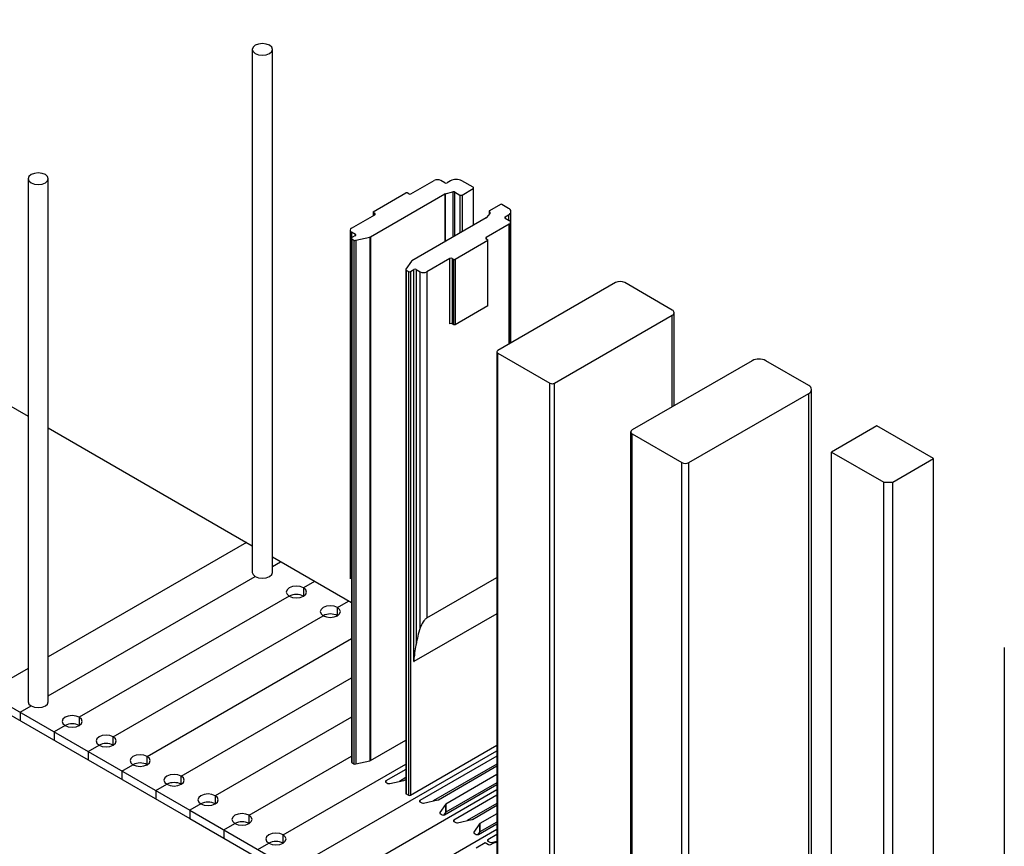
# Model space of a CAD drawing. Header units: inches. Extents: x 1880 to 2363, y -453 to -54.
# Tile 648 of 656: x 1921.15 to 1924.23, y -72.99 to -70.41. Entities that reach past the tile are written whole.
import ezdxf

# ---------------------------------------------------------------- set-up
doc = ezdxf.new("R2010")
doc.units = ezdxf.units.IN
doc.header["$LTSCALE"] = 0.5
doc.header["$MEASUREMENT"] = 0
for name, color, linetype in [('APP-M-S', 30, 'Continuous'), ('PUN-M-S2', 1, 'Continuous'), ('PUN-M-S3', 8, 'Continuous')]:
    doc.layers.add(name, color=color, linetype=linetype)

msp = doc.modelspace()

# ---------------------------------------------------------------- linework, layer by layer
at = {"layer": 'APP-M-S', "linetype": 'Continuous', "lineweight": 25}
for p, q in [((1919.03402, -70.40674), (1921.18041, -71.64582)), ((1918.22084, -70.87617), (1921.36747, -72.69268)), ((1918.22084, -70.90189), (1921.36747, -72.7184)), ((1921.24341, -71.68219), (1921.88044, -72.04994)), ((1921.86244, -72.03955), (1921.24341, -72.39691)), ((1922.19014, -72.22873), (1921.94344, -72.08631)), ((1921.94344, -72.11525), (1921.96851, -72.10078)), ((1921.24341, -72.51938), (1921.88967, -72.1463)), ((1921.88044, -72.13344), (1921.88284, -72.1404)), ((1921.88284, -72.1404), (1921.88967, -72.1463)), ((1921.88967, -72.1463), (1921.89989, -72.15024)), ((1921.89989, -72.15024), (1921.91194, -72.15162)), ((1921.91194, -72.15162), (1921.924, -72.15024)), ((1921.924, -72.15024), (1921.93422, -72.1463)), ((1921.93422, -72.1463), (1921.94104, -72.1404)), ((1921.94104, -72.1404), (1921.94344, -72.13344)), ((1921.98891, -72.18771), (1921.98651, -72.19467)), ((1921.99573, -72.18181), (1921.98891, -72.18771)), ((1922.00595, -72.17787), (1921.99573, -72.18181)), ((1922.01801, -72.17648), (1922.00595, -72.17787)), ((1922.03006, -72.17787), (1922.01801, -72.17648)), ((1922.04028, -72.18181), (1922.03006, -72.17787)), ((1922.07458, -72.16201), (1922.04028, -72.18181)), ((1922.04028, -72.18181), (1922.04028, -72.20753)), ((1922.04711, -72.18771), (1922.04028, -72.18181)), ((1922.04951, -72.19467), (1922.04711, -72.18771)), ((1921.99573, -72.20753), (1921.34025, -72.58593)), ((1921.98651, -72.19467), (1921.98891, -72.20163)), ((1921.98891, -72.20163), (1921.99573, -72.20753)), ((1921.99573, -72.20753), (1922.00595, -72.21147)), ((1922.00595, -72.21147), (1922.01801, -72.21285)), ((1922.01801, -72.21285), (1922.03006, -72.21147)), ((1922.03006, -72.21147), (1922.04028, -72.20753)), ((1922.04028, -72.20753), (1922.04711, -72.20163)), ((1922.04711, -72.20163), (1922.04951, -72.19467)), ((1922.09497, -72.24894), (1922.09257, -72.2559)), ((1922.1018, -72.24304), (1922.09497, -72.24894)), ((1922.11202, -72.2391), (1922.1018, -72.24304)), ((1922.12407, -72.23772), (1922.11202, -72.2391)), ((1922.13613, -72.2391), (1922.12407, -72.23772)), ((1922.14635, -72.24304), (1922.13613, -72.2391)), ((1922.14635, -72.24304), (1922.18064, -72.22324)), ((1922.14635, -72.26876), (1922.14635, -72.24304)), ((1922.15318, -72.24894), (1922.14635, -72.24304)), ((1922.15557, -72.2559), (1922.15318, -72.24894)), ((1921.44631, -72.64716), (1922.1018, -72.26876)), ((1922.09257, -72.2559), (1922.09497, -72.26286)), ((1922.09497, -72.26286), (1922.1018, -72.26876)), ((1922.1018, -72.26876), (1922.11202, -72.2727)), ((1922.11202, -72.2727), (1922.12407, -72.27408)), ((1922.12407, -72.27408), (1922.13613, -72.2727)), ((1922.13613, -72.2727), (1922.14635, -72.26876)), ((1922.14635, -72.26876), (1922.15318, -72.26286)), ((1922.15318, -72.26286), (1922.15557, -72.2559)), ((1921.55238, -72.70839), (1922.19014, -72.34022)), ((1921.18041, -72.43328), (1921.04927, -72.50899)), ((1921.65844, -72.76962), (1922.19014, -72.46268)), ((1921.15534, -72.57022), (1921.18963, -72.55042)), ((1921.18041, -72.53756), (1921.1828, -72.54452)), ((1921.1828, -72.54452), (1921.18963, -72.55042)), ((1921.18963, -72.55042), (1921.19985, -72.55436)), ((1921.19985, -72.55436), (1921.21191, -72.55575)), ((1921.21191, -72.55575), (1921.22396, -72.55436)), ((1921.22396, -72.55436), (1921.23418, -72.55042)), ((1921.23418, -72.55042), (1921.24101, -72.54452)), ((1921.24101, -72.54452), (1921.24341, -72.53756)), ((1921.15534, -72.57022), (1921.15534, -72.59593)), ((1921.2957, -72.58593), (1921.28887, -72.59183)), ((1921.30592, -72.58199), (1921.2957, -72.58593)), ((1921.31797, -72.58061), (1921.30592, -72.58199)), ((1921.33003, -72.58199), (1921.31797, -72.58061)), ((1921.34025, -72.58593), (1921.33003, -72.58199)), ((1921.34025, -72.58593), (1921.34025, -72.61165)), ((1921.34707, -72.59183), (1921.34025, -72.58593)), ((1922.19014, -72.58515), (1921.76451, -72.83086)), ((1921.2957, -72.61165), (1921.2614, -72.63145)), ((1921.28887, -72.59183), (1921.28647, -72.59879)), ((1921.28647, -72.59879), (1921.28887, -72.60575)), ((1921.28887, -72.60575), (1921.2957, -72.61165)), ((1921.2957, -72.61165), (1921.30592, -72.61559)), ((1921.30592, -72.61559), (1921.31797, -72.61698)), ((1921.31797, -72.61698), (1921.33003, -72.61559)), ((1921.33003, -72.61559), (1921.34025, -72.61165)), ((1921.34025, -72.61165), (1921.34707, -72.60575)), ((1921.34947, -72.59879), (1921.34707, -72.59183)), ((1921.34707, -72.60575), (1921.34947, -72.59879)), ((1921.2614, -72.63145), (1921.2614, -72.65717)), ((1921.40176, -72.64716), (1921.39494, -72.65306)), ((1921.41198, -72.64322), (1921.40176, -72.64716)), ((1921.42404, -72.64184), (1921.41198, -72.64322)), ((1921.43609, -72.64322), (1921.42404, -72.64184)), ((1921.44631, -72.64716), (1921.43609, -72.64322)), ((1921.44631, -72.67288), (1921.44631, -72.64716)), ((1921.45314, -72.65306), (1921.44631, -72.64716)), ((1921.36747, -72.69268), (1921.40176, -72.67288)), ((1921.39494, -72.65306), (1921.39254, -72.66002)), ((1921.39254, -72.66002), (1921.39494, -72.66698)), ((1921.39494, -72.66698), (1921.40176, -72.67288)), ((1921.40176, -72.67288), (1921.41198, -72.67682)), ((1921.41198, -72.67682), (1921.42404, -72.67821)), ((1921.42404, -72.67821), (1921.43609, -72.67682)), ((1921.43609, -72.67682), (1921.44631, -72.67288)), ((1921.44631, -72.67288), (1921.45314, -72.66698)), ((1921.45554, -72.66002), (1921.45314, -72.65306)), ((1921.45314, -72.66698), (1921.45554, -72.66002)), ((1922.2495, -72.7211), (1922.35983, -72.65741)), ((1922.37474, -72.82922), (1922.6444, -72.67355)), ((1921.36747, -72.69268), (1921.68567, -72.87637)), ((1921.36747, -72.69268), (1921.36747, -72.7184)), ((1921.50783, -72.70839), (1921.501, -72.71429)), ((1921.51805, -72.70445), (1921.50783, -72.70839)), ((1921.5301, -72.70307), (1921.51805, -72.70445)), ((1921.54216, -72.70445), (1921.5301, -72.70307)), ((1921.55238, -72.70839), (1921.54216, -72.70445)), ((1921.55238, -72.73411), (1921.55238, -72.70839)), ((1921.55921, -72.71429), (1921.55238, -72.70839)), ((1921.87058, -72.89209), (1922.19014, -72.70761)), ((1922.08271, -73.01455), (1922.6444, -72.69029)), ((1922.6444, -72.70702), (1922.40373, -72.84596)), ((1921.36747, -72.7184), (1921.68567, -72.90209)), ((1921.47354, -72.75391), (1921.50783, -72.73411)), ((1921.501, -72.71429), (1921.4986, -72.72125)), ((1921.4986, -72.72125), (1921.501, -72.72821)), ((1921.501, -72.72821), (1921.50783, -72.73411)), ((1921.50783, -72.73411), (1921.51805, -72.73805)), ((1921.51805, -72.73805), (1921.5301, -72.73944)), ((1921.5301, -72.73944), (1921.54216, -72.73805)), ((1921.54216, -72.73805), (1921.55238, -72.73411)), ((1921.55238, -72.73411), (1921.55921, -72.72821)), ((1921.5616, -72.72125), (1921.55921, -72.71429)), ((1921.55921, -72.72821), (1921.5616, -72.72125)), ((1921.97664, -72.95332), (1922.35983, -72.73211)), ((1922.1916, -72.72758), (1922.19798, -72.73126)), ((1922.20336, -72.7319), (1922.24781, -72.72174)), ((1922.6444, -72.73274), (1922.44568, -72.84746)), ((1922.46163, -72.84356), (1922.6444, -72.73805)), ((1921.47354, -72.75391), (1921.47354, -72.77963)), ((1921.6139, -72.76962), (1921.60707, -72.77552)), ((1921.62412, -72.76568), (1921.6139, -72.76962)), ((1921.63617, -72.7643), (1921.62412, -72.76568)), ((1921.64822, -72.76568), (1921.63617, -72.7643)), ((1921.65844, -72.76962), (1921.64822, -72.76568)), ((1921.65844, -72.79534), (1921.65844, -72.76962)), ((1921.66527, -72.77552), (1921.65844, -72.76962)), ((1922.35983, -72.74884), (1922.29767, -72.78473)), ((1922.6444, -72.76499), (1922.48497, -72.85703)), ((1921.5796, -72.81514), (1921.6139, -72.79534)), ((1921.60707, -72.77552), (1921.60467, -72.78248)), ((1921.60467, -72.78248), (1921.60707, -72.78944)), ((1921.60707, -72.78944), (1921.6139, -72.79534)), ((1921.6139, -72.79534), (1921.62412, -72.79928)), ((1921.62412, -72.79928), (1921.63617, -72.80067)), ((1921.63617, -72.80067), (1921.64822, -72.79928)), ((1921.64822, -72.79928), (1921.65844, -72.79534)), ((1921.65844, -72.79534), (1921.66527, -72.78944)), ((1921.66767, -72.78248), (1921.66527, -72.77552)), ((1921.66527, -72.78944), (1921.66767, -72.78248)), ((1922.29767, -72.78473), (1922.29767, -72.78881)), ((1922.29767, -72.78881), (1922.30405, -72.79249)), ((1922.30942, -72.79314), (1922.35387, -72.78297)), ((1922.35983, -72.77456), (1922.33961, -72.78623)), ((1922.35557, -72.78233), (1922.35983, -72.77987)), ((1922.48081, -72.89045), (1922.6444, -72.79601)), ((1922.6444, -72.79071), (1922.48497, -72.88275)), ((1921.5796, -72.81514), (1921.5796, -72.84086)), ((1921.71996, -72.83086), (1921.71313, -72.83675)), ((1921.73018, -72.82691), (1921.71996, -72.83086)), ((1921.74224, -72.82553), (1921.73018, -72.82691)), ((1921.75429, -72.82691), (1921.74224, -72.82553)), ((1921.76451, -72.83086), (1921.75429, -72.82691)), ((1921.76451, -72.83086), (1921.76451, -72.85657)), ((1921.77134, -72.83675), (1921.76451, -72.83086)), ((1922.6444, -72.81275), (1922.18877, -73.07578)), ((1922.36129, -72.82554), (1922.36767, -72.82922)), ((1922.6444, -72.82948), (1922.5098, -72.90719)), ((1921.71996, -72.85657), (1921.68567, -72.87637)), ((1921.71313, -72.83675), (1921.71074, -72.84371)), ((1921.71074, -72.84371), (1921.71313, -72.85067)), ((1921.71313, -72.85067), (1921.71996, -72.85657)), ((1921.71996, -72.85657), (1921.73018, -72.86051)), ((1921.73018, -72.86051), (1921.74224, -72.8619)), ((1921.74224, -72.8619), (1921.75429, -72.86051)), ((1921.75429, -72.86051), (1921.76451, -72.85657)), ((1921.76451, -72.85657), (1921.77134, -72.85067)), ((1921.77374, -72.84371), (1921.77134, -72.83675)), ((1921.77134, -72.85067), (1921.77374, -72.84371)), ((1922.40373, -72.84596), (1922.40373, -72.85004)), ((1922.40373, -72.85004), (1922.41011, -72.85372)), ((1922.41549, -72.85437), (1922.45994, -72.8442)), ((1922.48385, -72.85801), (1922.46625, -72.88367)), ((1922.48385, -72.85801), (1922.48385, -72.88372)), ((1922.48497, -72.85703), (1922.48497, -72.88275)), ((1922.6444, -72.8552), (1922.55175, -72.90869)), ((1922.5677, -72.90479), (1922.6444, -72.86051)), ((1921.68567, -72.87637), (1922.216, -73.18252)), ((1921.68567, -72.87637), (1921.68567, -72.90209)), ((1921.82603, -72.89209), (1921.8192, -72.89799)), ((1921.83625, -72.88814), (1921.82603, -72.89209)), ((1921.8483, -72.88676), (1921.83625, -72.88814)), ((1921.86036, -72.88814), (1921.8483, -72.88676)), ((1921.87058, -72.89209), (1921.86036, -72.88814)), ((1921.87058, -72.9178), (1921.87058, -72.89209)), ((1921.8774, -72.89799), (1921.87058, -72.89209)), ((1922.46625, -72.88367), (1922.46625, -72.88579)), ((1922.46736, -72.88677), (1922.47374, -72.89045)), ((1922.48385, -72.88372), (1922.47874, -72.89117)), ((1922.6444, -72.88745), (1922.59103, -72.91826)), ((1921.68567, -72.90209), (1922.216, -73.20824)), ((1921.79173, -72.9376), (1921.82603, -72.9178)), ((1921.8192, -72.89799), (1921.8168, -72.90494)), ((1921.8168, -72.90494), (1921.8192, -72.9119)), ((1921.8192, -72.9119), (1921.82603, -72.9178)), ((1921.82603, -72.9178), (1921.83625, -72.92174)), ((1921.83625, -72.92174), (1921.8483, -72.92313)), ((1921.8483, -72.92313), (1921.86036, -72.92174)), ((1921.86036, -72.92174), (1921.87058, -72.9178)), ((1921.87058, -72.9178), (1921.8774, -72.9119)), ((1921.8798, -72.90494), (1921.8774, -72.89799)), ((1921.8774, -72.9119), (1921.8798, -72.90494)), ((1922.5098, -72.90719), (1922.5098, -72.91127)), ((1922.5098, -72.91127), (1922.51618, -72.91495)), ((1922.52156, -72.9156), (1922.566, -72.90543)), ((1922.58992, -72.91924), (1922.57231, -72.9449)), ((1922.58687, -72.95168), (1922.6444, -72.91847)), ((1922.58992, -72.91924), (1922.58992, -72.94496)), ((1922.6444, -72.91317), (1922.59103, -72.94398)), ((1922.59103, -72.91826), (1922.59103, -72.94398)), ((1921.79173, -72.9376), (1921.79173, -72.96332)), ((1921.93209, -72.95332), (1921.92527, -72.95922)), ((1921.94231, -72.94937), (1921.93209, -72.95332)), ((1921.95437, -72.94799), (1921.94231, -72.94937)), ((1921.96642, -72.94937), (1921.95437, -72.94799)), ((1921.97664, -72.95332), (1921.96642, -72.94937)), ((1921.97664, -72.97903), (1921.97664, -72.95332)), ((1921.98347, -72.95922), (1921.97664, -72.95332)), ((1922.29484, -73.13701), (1922.6444, -72.93521)), ((1922.57231, -72.9449), (1922.57231, -72.94702)), ((1922.57342, -72.948), (1922.5798, -72.95168)), ((1922.58992, -72.94496), (1922.58481, -72.9524)), ((1922.6444, -72.95195), (1922.61587, -72.96842)), ((1921.8978, -72.99883), (1921.93209, -72.97903)), ((1921.92527, -72.95922), (1921.92287, -72.96618)), ((1921.92287, -72.96618), (1921.92527, -72.97313)), ((1921.92527, -72.97313), (1921.93209, -72.97903)), ((1921.93209, -72.97903), (1921.94231, -72.98298)), ((1921.94231, -72.98298), (1921.95437, -72.98436)), ((1921.95437, -72.98436), (1921.96642, -72.98298)), ((1921.96642, -72.98298), (1921.97664, -72.97903)), ((1921.97664, -72.97903), (1921.98347, -72.97313)), ((1921.98587, -72.96618), (1921.98347, -72.95922)), ((1921.98347, -72.97313), (1921.98587, -72.96618)), ((1922.57957, -72.99369), (1922.60741, -72.97762)), ((1922.60741, -72.97762), (1922.6178, -72.98361)), ((1922.61587, -72.96842), (1922.61587, -72.9725)), ((1922.61587, -72.9725), (1922.62225, -72.97618)), ((1922.62487, -72.98361), (1922.63288, -72.97898)), ((1922.62762, -72.97683), (1922.6444, -72.97299)), ((1922.63458, -72.97834), (1922.6444, -72.97609))]:
    msp.add_line(p, q, dxfattribs=at)
for centre, radius, start, end in [((1922.01801, -72.25052), 0.04842, 62.60975, 117.38901), ((1922.12407, -72.31175), 0.04842, 62.60967, 117.39033), ((1921.31797, -72.65464), 0.04842, 62.60975, 117.38901), ((1921.42404, -72.71587), 0.04842, 62.60975, 117.38901), ((1921.5301, -72.7771), 0.04842, 62.60967, 117.39033), ((1922.19264, -72.72529), 0.00251, 185.6948, 245.62534), ((1922.20154, -72.72434), 0.00779, 242.83408, 283.53798), ((1922.2465, -72.71574), 0.00614, 282.28981, 299.25268), ((1921.63617, -72.83833), 0.04842, 62.60967, 117.39033), ((1922.29844, -72.78677), 0.00218, 110.78342, 249.21658), ((1922.3076, -72.78557), 0.00779, 242.83408, 283.53798), ((1922.35257, -72.77697), 0.00614, 282.28981, 299.25268), ((1922.3623, -72.82327), 0.00248, 185.29362, 246.02652), ((1922.37121, -72.8224), 0.00769, 242.60967, 297.39033), ((1921.74224, -72.89956), 0.04842, 62.60975, 117.38901), ((1922.40451, -72.848), 0.00218, 110.78342, 249.21658), ((1922.41367, -72.8468), 0.00779, 242.83408, 283.53798), ((1922.45863, -72.8382), 0.00614, 282.28981, 299.25268), ((1922.48659, -72.86), 0.00338, 118.64416, 143.96377), ((1922.46807, -72.88476), 0.00213, 149.05331, 250.39706), ((1922.47727, -72.88363), 0.00769, 242.60967, 297.39033), ((1922.48659, -72.88571), 0.00338, 118.64416, 143.96377), ((1921.8483, -72.96079), 0.04842, 62.60975, 117.38901), ((1922.51057, -72.90923), 0.00218, 110.78342, 249.21658), ((1922.51973, -72.90803), 0.00779, 242.83408, 283.53798), ((1922.5647, -72.89943), 0.00614, 282.28981, 299.25268), ((1922.59265, -72.92123), 0.00338, 118.64416, 143.96377), ((1922.57414, -72.94599), 0.00213, 149.05331, 250.39706), ((1922.58334, -72.94486), 0.00769, 242.60967, 297.39033), ((1922.59265, -72.94694), 0.00338, 118.64416, 143.96377), ((1921.95437, -73.02202), 0.04842, 62.60975, 117.38901), ((1922.61664, -72.97046), 0.00218, 110.78342, 249.21658), ((1922.62133, -72.97679), 0.00769, 242.60967, 297.39033), ((1922.6258, -72.96926), 0.00779, 242.83408, 283.53798), ((1922.63588, -72.98434), 0.00614, 102.28981, 119.25268)]:
    msp.add_arc(centre, radius, start, end, dxfattribs=at)
at = {"layer": 'PUN-M-S2', "linetype": 'Continuous', "lineweight": 25}
for p, q in [((1921.88284, -70.49258), (1921.88044, -70.49954)), ((1921.88967, -70.48668), (1921.88284, -70.49258)), ((1921.89989, -70.48274), (1921.88967, -70.48668)), ((1921.91194, -70.48135), (1921.89989, -70.48274)), ((1921.924, -70.48274), (1921.91194, -70.48135)), ((1921.93422, -70.48668), (1921.924, -70.48274)), ((1921.94104, -70.49258), (1921.93422, -70.48668)), ((1921.94344, -70.49954), (1921.94104, -70.49258)), ((1921.88044, -70.49954), (1921.88044, -72.13344)), ((1921.88044, -70.49954), (1921.88284, -70.5065)), ((1921.88284, -70.5065), (1921.88967, -70.5124)), ((1921.88967, -70.5124), (1921.89989, -70.51634)), ((1921.89989, -70.51634), (1921.91194, -70.51772)), ((1921.91194, -70.51772), (1921.924, -70.51634)), ((1921.924, -70.51634), (1921.93422, -70.5124)), ((1921.93422, -70.5124), (1921.94104, -70.5065)), ((1921.94104, -70.5065), (1921.94344, -70.49954)), ((1921.94344, -72.13344), (1921.94344, -70.49954)), ((1921.1828, -70.8967), (1921.18041, -70.90366)), ((1921.18963, -70.8908), (1921.1828, -70.8967)), ((1921.19985, -70.88686), (1921.18963, -70.8908)), ((1921.21191, -70.88547), (1921.19985, -70.88686)), ((1921.22396, -70.88686), (1921.21191, -70.88547)), ((1921.23418, -70.8908), (1921.22396, -70.88686)), ((1921.24101, -70.8967), (1921.23418, -70.8908)), ((1921.24341, -70.90366), (1921.24101, -70.8967)), ((1921.18041, -70.90366), (1921.18041, -72.53756)), ((1921.18041, -70.90366), (1921.1828, -70.91062)), ((1921.1828, -70.91062), (1921.18963, -70.91652)), ((1921.18963, -70.91652), (1921.19985, -70.92046)), ((1921.19985, -70.92046), (1921.21191, -70.92184)), ((1921.21191, -70.92184), (1921.22396, -70.92046)), ((1921.22396, -70.92046), (1921.23418, -70.91652)), ((1921.23418, -70.91652), (1921.24101, -70.91062)), ((1921.24101, -70.91062), (1921.24341, -70.90366)), ((1921.24341, -72.53756), (1921.24341, -70.90366)), ((1922.3758, -70.95101), (1922.44828, -70.90917)), ((1922.48152, -70.91611), (1922.4695, -70.90917)), ((1922.49919, -70.90999), (1922.48859, -70.91611)), ((1922.5699, -70.9304), (1922.53455, -70.90999)), ((1922.2495, -71.08515), (1922.48141, -70.95128)), ((1922.25772, -71.00693), (1922.35954, -70.94815)), ((1922.36378, -70.94815), (1922.35954, -70.94815)), ((1922.36873, -70.95101), (1922.36378, -70.94815)), ((1922.48141, -70.95128), (1922.48141, -71.10068)), ((1922.48283, -70.9507), (1922.50613, -70.94443)), ((1922.48283, -70.9507), (1922.48283, -71.09986)), ((1922.50613, -70.94443), (1922.50613, -71.08641)), ((1922.51177, -70.94501), (1922.52818, -70.95448)), ((1922.51177, -70.94501), (1922.51177, -71.08315)), ((1922.52818, -70.95448), (1922.52818, -71.07368)), ((1922.53526, -70.95448), (1922.5699, -70.93448)), ((1922.53526, -70.95448), (1922.53526, -71.06959)), ((1922.5699, -70.93448), (1922.5699, -71.04959)), ((1922.57137, -71.04875), (1922.57137, -70.93244)), ((1922.65546, -70.98387), (1922.62059, -71.004)), ((1922.68092, -70.99612), (1922.65971, -70.98387)), ((1922.19019, -71.05816), (1922.26267, -71.01632)), ((1922.25772, -71.00693), (1922.25772, -71.01918)), ((1922.26267, -71.01224), (1922.25772, -71.00938)), ((1922.26267, -71.01632), (1922.26267, -71.01224)), ((1922.62267, -71.01171), (1922.6118, -71.02516)), ((1922.61971, -71.00523), (1922.61971, -71.01537)), ((1922.61999, -71.00596), (1922.62267, -71.00927)), ((1922.61999, -71.00596), (1922.61999, -71.01502)), ((1922.62267, -71.00927), (1922.62267, -71.01171)), ((1922.67031, -71.02265), (1922.68092, -71.01653)), ((1922.68092, -71.01653), (1922.68092, -71.03286)), ((1922.68824, -71.41683), (1922.68824, -71.00632)), ((1922.61081, -71.02598), (1922.3789, -71.15986)), ((1922.68233, -71.04592), (1922.61056, -71.08735)), ((1922.67031, -71.02265), (1922.67031, -71.02673)), ((1922.67031, -71.02673), (1922.68233, -71.03367)), ((1922.68233, -71.42024), (1922.68233, -71.04592)), ((1922.68673, -71.41771), (1922.68673, -71.0398)), ((1922.18579, -71.06429), (1922.18579, -72.15382)), ((1922.20221, -71.07735), (1922.19019, -71.07041)), ((1922.19019, -71.07041), (1922.19019, -71.08919)), ((1922.20221, -71.08143), (1922.1916, -71.08755)), ((1922.20221, -71.08143), (1922.20221, -71.07735)), ((1922.19014, -71.0896), (1922.19014, -72.72554)), ((1922.1916, -71.09164), (1922.19798, -71.09532)), ((1922.1916, -71.09164), (1922.1916, -72.72758)), ((1922.19798, -71.09532), (1922.19798, -72.73126)), ((1922.20336, -71.09596), (1922.24781, -71.0858)), ((1922.20336, -71.09596), (1922.20336, -72.7319)), ((1922.24781, -71.0858), (1922.24781, -72.72174)), ((1922.2495, -71.08515), (1922.2495, -72.7211)), ((1922.61551, -71.09674), (1922.51369, -71.15552)), ((1922.61056, -71.08735), (1922.61056, -71.09143)), ((1922.61056, -71.09143), (1922.61551, -71.09429)), ((1922.61551, -71.30087), (1922.61551, -71.09429)), ((1922.37779, -71.16083), (1922.36018, -71.18649)), ((1922.49743, -71.15266), (1922.42565, -71.1941)), ((1922.49743, -71.3568), (1922.49743, -71.15266)), ((1922.5045, -71.15266), (1922.50945, -71.15552)), ((1922.5045, -71.15266), (1922.5045, -71.3568)), ((1922.50945, -71.15552), (1922.51369, -71.15552)), ((1922.50945, -71.35966), (1922.50945, -71.15552)), ((1922.51369, -71.15552), (1922.51369, -71.35966)), ((1922.35983, -71.18756), (1922.35983, -72.8235)), ((1922.36129, -71.1896), (1922.36767, -71.19328)), ((1922.36129, -71.1896), (1922.36129, -72.82554)), ((1922.36767, -71.19328), (1922.36767, -72.82922)), ((1922.37474, -71.19328), (1922.38535, -71.18716)), ((1922.37474, -71.19328), (1922.37474, -72.82922)), ((1922.38535, -72.41197), (1922.38535, -71.18716)), ((1922.39242, -71.18716), (1922.40444, -71.1941)), ((1922.39242, -71.18716), (1922.39242, -72.35811)), ((1922.40444, -72.30705), (1922.40444, -71.1941)), ((1922.42565, -71.1941), (1922.42565, -72.27513)), ((1922.61551, -71.30087), (1922.51369, -71.35966)), ((1922.50945, -71.35966), (1922.5045, -71.3568)), ((1922.51369, -71.35966), (1922.50945, -71.35966)), ((1922.42565, -72.27513), (1922.6444, -72.14885)), ((1922.6444, -72.26242), (1922.38535, -72.41197))]:
    msp.add_line(p, q, dxfattribs=at)
for centre, radius, start, end in [((1922.45889, -70.92964), 0.02306, 62.60967, 117.39033), ((1922.48505, -70.90929), 0.00769, 242.60967, 297.39033), ((1922.51687, -70.9441), 0.03843, 62.60967, 117.39033), ((1922.37227, -70.94419), 0.00769, 242.60967, 297.39033), ((1922.48433, -70.95645), 0.00594, 104.5943, 119.42491), ((1922.50821, -70.95197), 0.00782, 62.89682, 105.47878), ((1922.53172, -70.94766), 0.00769, 242.60967, 297.39033), ((1922.56913, -70.93244), 0.00218, 290.78342, 69.21658), ((1922.65759, -70.98797), 0.00461, 62.60967, 117.39033), ((1922.26189, -71.01428), 0.00218, 290.78342, 69.21658), ((1922.62101, -71.0052), 0.00127, 109.22993, 216.80049), ((1922.62129, -71.01049), 0.00184, 318.532, 41.468), ((1922.67705, -71.00632), 0.01092, 290.78342, 69.21658), ((1922.60908, -71.02287), 0.00355, 299.03989, 319.96802), ((1922.67109, -71.02469), 0.00218, 110.78342, 249.21658), ((1922.68001, -71.0398), 0.00655, 290.78342, 69.21658), ((1922.19251, -71.06429), 0.00655, 110.78342, 249.21658), ((1922.20143, -71.07939), 0.00218, 290.78342, 69.21658), ((1922.19238, -71.0896), 0.00218, 110.78342, 249.21658), ((1922.20154, -71.08839), 0.00779, 242.83408, 283.53798), ((1922.2465, -71.0798), 0.00614, 282.28981, 299.25268), ((1922.61134, -71.08939), 0.00218, 110.78342, 249.21658), ((1922.38052, -71.16282), 0.00338, 118.64416, 143.96377), ((1922.50096, -71.15949), 0.00769, 62.60967, 117.39033), ((1922.36201, -71.18759), 0.00213, 149.05331, 250.39706), ((1922.37121, -71.18646), 0.00769, 242.60967, 297.39033), ((1922.38888, -71.19398), 0.00769, 62.60967, 117.39033), ((1922.41505, -71.17363), 0.02306, 242.60967, 297.39033), ((1922.50096, -71.36362), 0.00769, 62.60967, 117.39033), ((1922.6705, -72.39663), 0.28074, 161.39212, 172.11416)]:
    msp.add_arc(centre, radius, start, end, dxfattribs=at)
for points, knots in [([(1922.42565, -72.27513), (1922.4251, -72.27548), (1922.42387, -72.27627), (1922.42145, -72.2784), (1922.41777, -72.28232), (1922.41027, -72.29246), (1922.40696, -72.30075), (1922.40444, -72.30705)], [0, 0, 0, 0, 0.04705058, 0.10521978, 0.19954712, 0.3925624, 1, 1, 1, 1]), ([(1922.38535, -72.41197), (1922.38537, -72.41173), (1922.38597, -72.40493), (1922.38774, -72.38908), (1922.39047, -72.37134), (1922.39205, -72.36063), (1922.39242, -72.35811)], [0, 0, 0, 0, 0.0124988, 0.3593786, 0.8493807, 1, 1, 1, 1])]:
    msp.add_open_spline(points, degree=3, knots=knots, dxfattribs=at)
at = {"layer": 'PUN-M-S3', "linetype": 'Continuous', "lineweight": 25}
for p, q in [((1923.01503, -71.22818), (1922.64733, -71.44045)), ((1923.1918, -71.3139), (1923.04331, -71.22818)), ((1923.19766, -71.61259), (1923.19766, -71.32207)), ((1922.82411, -71.5425), (1923.1918, -71.33023)), ((1923.1918, -71.61598), (1923.1918, -71.33023)), ((1922.6444, -71.44453), (1922.6444, -73.07541)), ((1922.64733, -71.44861), (1922.80997, -71.5425)), ((1922.64733, -73.07231), (1922.64733, -71.44861)), ((1923.44106, -71.47208), (1923.06629, -71.68843)), ((1923.61784, -71.54964), (1923.48349, -71.47208)), ((1922.80997, -73.16619), (1922.80997, -71.5425)), ((1922.82411, -73.17774), (1922.82411, -71.5425)), ((1923.24307, -71.79048), (1923.61784, -71.57413)), ((1923.61784, -73.21375), (1923.61784, -71.57413)), ((1923.62662, -73.20701), (1923.62662, -71.56189)), ((1923.0619, -71.69455), (1923.0619, -73.32691)), ((1923.83079, -71.67571), (1923.68937, -71.75735)), ((1924.00757, -71.77776), (1923.83079, -71.67571)), ((1923.06629, -71.70068), (1923.22186, -71.79048)), ((1923.06629, -73.32437), (1923.06629, -71.70068)), ((1923.68937, -71.75735), (1923.852, -71.85124)), ((1923.68937, -73.38807), (1923.68937, -71.75735)), ((1923.88029, -71.85124), (1924.00757, -71.77776)), ((1924.00757, -73.40848), (1924.00757, -71.77776)), ((1923.22186, -73.41418), (1923.22186, -71.79048)), ((1923.24307, -73.42643), (1923.24307, -71.79048)), ((1923.852, -73.48196), (1923.852, -71.85124)), ((1923.852, -71.85124), (1923.88029, -71.85124)), ((1923.88029, -73.48196), (1923.88029, -71.85124)), ((1924.22863, -72.36809), (1924.22863, -74.00045))]:
    msp.add_line(p, q, dxfattribs=at)
for centre, radius, start, end in [((1923.02917, -71.25548), 0.03074, 62.60967, 117.39033), ((1923.18871, -71.32207), 0.00873, 290.78342, 69.21658), ((1922.64888, -71.44453), 0.00437, 110.78342, 249.21658), ((1923.46227, -71.51302), 0.04611, 62.60967, 117.39033), ((1922.81704, -71.52885), 0.01537, 242.60967, 297.39033), ((1923.61319, -71.56189), 0.0131, 290.78342, 69.21658), ((1923.06862, -71.69455), 0.00655, 110.78342, 249.21658), ((1923.23246, -71.77001), 0.02306, 242.60967, 297.39033)]:
    msp.add_arc(centre, radius, start, end, dxfattribs=at)

doc.saveas('drawing.dxf')
